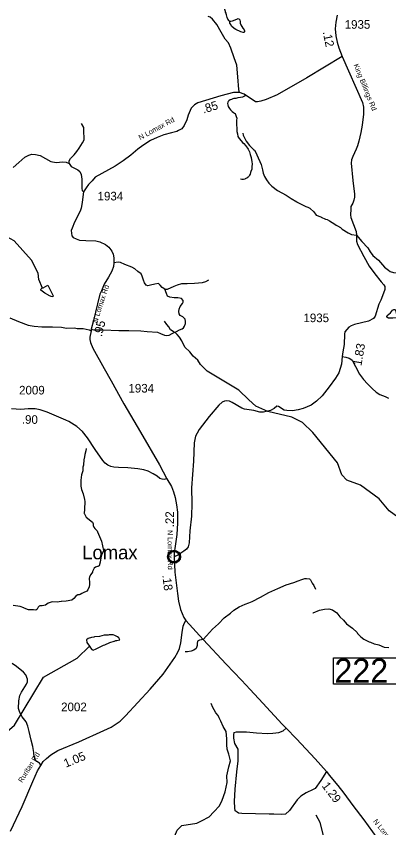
# Model space of a CAD drawing. Extents: x 1248089 to 1457196, y 820910 to 988753.
# Drawn here: x 1407965 to 1413372, y 928641 to 940427 of the extents above; entities that cross this region are included whole.
import ezdxf

# ---------------------------------------------------------------- set-up
doc = ezdxf.new("R2010")
doc.units = 0
for name, color, linetype in [('Exist Civil Demographics Community CELL', 7, 'Continuous'), ('Exist Civil Demographics Community Label', 7, 'Continuous'), ('Exist Hydrographic Creek Single Shore', 7, 'Continuous'), ('Exist Hydrographic Misc Water Feature', 7, 'Continuous'), ('Exist Road Non-System Type 51', 7, 'Continuous'), ('Exist Road Secondary Structure Standard Bridge Number Label', 7, 'Continuous'), ('Exist Road Secondary Type 41 Attributed', 7, 'Continuous'), ('Exist Road Secondary Type 51 Attributed', 7, 'Continuous'), ('Exist Road Secondary Type 51 Label', 7, 'Continuous'), ('Prop GRAU CAT1 Cell', 7, 'Continuous'), ('Prop Lane Lines', 7, 'Continuous')]:
    doc.layers.add(name, color=color, linetype=linetype)

msp = doc.modelspace()

# ---------------------------------------------------------------- linework, layer by layer
at = {"layer": 'Exist Civil Demographics Community CELL'}
msp.add_lwpolyline([(1410178, 932590), (1410179, 932596), (1410181, 932602), (1410184, 932610), (1410187, 932615), (1410190, 932621), (1410194, 932626), (1410198, 932631), (1410203, 932635), (1410208, 932640), (1410213, 932643), (1410218, 932646), (1410223, 932649), (1410229, 932651), (1410234, 932653), (1410239, 932654), (1410244, 932655), (1410248, 932655), (1410254, 932656), (1410259, 932656), (1410264, 932655), (1410269, 932655), (1410274, 932654), (1410279, 932652), (1410284, 932650), (1410291, 932647), (1410297, 932644), (1410302, 932640), (1410307, 932636), (1410311, 932633), (1410315, 932629), (1410319, 932624), (1410322, 932619), (1410325, 932614), (1410327, 932609), (1410329, 932604), (1410331, 932599), (1410332, 932595), (1410333, 932589), (1410334, 932584), (1410334, 932578), (1410334, 932572), (1410333, 932566), (1410333, 932561), (1410331, 932555), (1410329, 932549), (1410327, 932544), (1410324, 932538), (1410320, 932533), (1410317, 932528), (1410313, 932523), (1410307, 932518), (1410302, 932514), (1410297, 932511), (1410293, 932508), (1410286, 932505), (1410279, 932502), (1410273, 932501), (1410266, 932499), (1410262, 932499), (1410257, 932499), (1410252, 932499), (1410248, 932499), (1410242, 932500), (1410236, 932501), (1410231, 932502), (1410226, 932504), (1410222, 932506), (1410218, 932509), (1410211, 932513), (1410205, 932517), (1410201, 932521), (1410196, 932526), (1410193, 932530), (1410190, 932534), (1410186, 932541), (1410184, 932545), (1410182, 932549), (1410180, 932557), (1410178, 932564), (1410178, 932569), (1410177, 932576), (1410177, 932580), (1410178, 932587)], close=True, dxfattribs=at)
for radius in [94.3, 76.7]:
    msp.add_circle((1410256, 932578), radius, dxfattribs=at)
at = {"layer": 'Exist Hydrographic Creek Single Shore'}
for points in [[(1408346, 936480), (1408291, 936606), (1408284, 936698), (1408188, 936884), (1407935, 937165), (1407828, 937223), (1407588, 937287), (1407481, 937390), (1407415, 937398), (1407030, 937331), (1405756, 937025), (1405694, 936997)], [(1412589, 937406), (1412607, 937394), (1412629, 937384), (1412670, 937357), (1412694, 937337), (1412781, 937279), (1412833, 937259), (1412904, 937248), (1412981, 937157), (1413069, 937062), (1413104, 937005), (1413141, 936954), (1413222, 936883), (1413312, 936785), (1413369, 936738), (1413395, 936722), (1413439, 936707), (1413479, 936702), (1413507, 936694), (1413550, 936669), (1413648, 936581)], [(1409212, 924752), (1409187, 924779), (1409176, 925045), (1409111, 925138), (1409159, 925439), (1409047, 925648), (1408885, 925868), (1408846, 926027), (1408821, 926047), (1408857, 926609), (1408899, 926587), (1409425, 927000), (1409765, 927328), (1409920, 927565), (1410151, 928243), (1410301, 928607), (1410369, 928675), (1410586, 928710)]]:
    msp.add_lwpolyline(points, dxfattribs=at)
at = {"layer": 'Exist Hydrographic Misc Water Feature'}
for points in [[(1411064, 940349), (1411058, 940359), (1411038, 940384), (1411026, 940408), (1411019, 940448), (1411011, 940464), (1411011, 940472), (1411004, 940488), (1411004, 940496), (1410977, 940573), (1410978, 940578), (1410951, 940658), (1410924, 940722), (1410926, 940726), (1410916, 940795), (1410899, 940856), (1410884, 940923), (1410881, 940956), (1410871, 940975), (1410846, 941000)], [(1411064, 940349), (1411075, 940353), (1411082, 940357), (1411102, 940360), (1411166, 940383), (1411178, 940391), (1411188, 940393), (1411198, 940391), (1411210, 940374), (1411217, 940344), (1411217, 940328), (1411225, 940304), (1411254, 940256), (1411262, 940247), (1411277, 940215), (1411279, 940207), (1411277, 940199), (1411271, 940193), (1411259, 940191), (1411223, 940200), (1411151, 940233), (1411128, 940250), (1411090, 940285), (1411079, 940306), (1411068, 940328), (1411064, 940349)], [(1411254, 938728), (1411257, 938700), (1411281, 938651), (1411304, 938613), (1411351, 938548), (1411408, 938491), (1411422, 938484), (1411457, 938420), (1411456, 938415), (1411518, 938275), (1411541, 938198), (1411548, 938150), (1411571, 938101), (1411598, 938053), (1411631, 938002), (1411673, 937960), (1411756, 937898), (1411882, 937828), (1411957, 937778), (1412037, 937733), (1412045, 937725), (1412168, 937664), (1412199, 937654), (1412229, 937639), (1412231, 937633), (1412283, 937588), (1412317, 937540), (1412385, 937514), (1412389, 937510), (1412452, 937481), (1412480, 937473), (1412512, 937456), (1412589, 937406)], [(1408339, 936476), (1408358, 936484), (1408426, 936523), (1408431, 936514), (1408499, 936368), (1408495, 936352), (1408471, 936355), (1408439, 936372), (1408433, 936378), (1408380, 936407), (1408341, 936434), (1408323, 936451), (1408321, 936457), (1408328, 936467), (1408339, 936476)], [(1413483, 936097), (1413484, 936094), (1413484, 936086), (1413490, 936062), (1413488, 936054), (1413482, 936048), (1413431, 936043), (1413367, 936044), (1413346, 936058), (1413344, 936072), (1413348, 936080), (1413397, 936119), (1413427, 936159), (1413444, 936168), (1413452, 936170), (1413466, 936166), (1413471, 936158), (1413483, 936097)], [(1410735, 935270), (1410640, 935370), (1410601, 935430), (1410532, 935491), (1410483, 935552), (1410414, 935619), (1410370, 935712), (1410334, 935766), (1410301, 935803), (1410276, 935829), (1410244, 935846), (1410204, 935872), (1410179, 935915), (1410152, 935951), (1410115, 935998)], [(1411343, 934856), (1411197, 934995), (1410735, 935270)], [(1414800, 931512), (1414732, 931558), (1414666, 931609), (1414563, 931903), (1414496, 932269), (1414439, 932372), (1414121, 932736), (1413923, 932858), (1413760, 933019), (1413578, 933098), (1413380, 933243), (1413234, 933420), (1412963, 933616), (1412764, 933689), (1412690, 933766), (1412627, 933941), (1412269, 934382), (1412121, 934526), (1411965, 934605), (1411616, 934687), (1411442, 934763), (1411343, 934856)], [(1408982, 934148), (1408977, 934116), (1408960, 934060), (1408950, 933997), (1408946, 933989), (1408940, 933909), (1408931, 933877), (1408931, 933826), (1408912, 933766), (1408903, 933690), (1408905, 933602), (1408915, 933553), (1408938, 933489), (1408956, 933408), (1408959, 933380), (1408957, 933268), (1408951, 933204), (1408957, 933200), (1408982, 933152), (1409070, 933078), (1409083, 933053), (1409083, 933031), (1409090, 933009), (1409104, 932989), (1409139, 932952), (1409147, 932940), (1409205, 932802), (1409234, 932669), (1409230, 932665), (1409204, 932602), (1409191, 932562), (1409182, 932499), (1409167, 932447), (1409152, 932435), (1409144, 932435), (1409116, 932424), (1409098, 932409), (1409071, 932361), (1409070, 932354), (1409047, 932319), (1409031, 932286), (1409023, 932259), (1409031, 932205), (1409030, 932176), (1409023, 932141), (1409006, 932099), (1408992, 932079), (1408935, 932053), (1408919, 932041), (1408895, 932030), (1408878, 932024), (1408856, 932025), (1408848, 932021), (1408832, 932007), (1408803, 931970), (1408773, 931949), (1408692, 931931), (1408620, 931925), (1408616, 931927), (1408560, 931918), (1408488, 931924), (1408431, 931901), (1408391, 931874), (1408343, 931863), (1408307, 931864), (1408296, 931861), (1408282, 931845), (1408271, 931817), (1408265, 931809), (1408249, 931802), (1408217, 931805), (1408141, 931804), (1408082, 931830), (1408077, 931834), (1408022, 931855), (1407923, 931870)], [(1412269, 931765), (1412277, 931765), (1412366, 931800), (1412438, 931814), (1412502, 931819), (1412556, 931806), (1412617, 931763), (1412664, 931706), (1412716, 931654), (1412759, 931604), (1412848, 931539), (1412912, 931476), (1412920, 931463), (1412967, 931413), (1413011, 931380), (1413070, 931349), (1413090, 931340), (1413106, 931338), (1413162, 931313), (1413167, 931314), (1413229, 931296), (1413305, 931266), (1413373, 931259)], [(1409029, 931279), (1409044, 931256), (1409065, 931229), (1409083, 931219), (1409127, 931238), (1409233, 931293), (1409249, 931297), (1409322, 931331), (1409386, 931353), (1409394, 931353), (1409411, 931361), (1409427, 931360), (1409467, 931371), (1409453, 931398), (1409434, 931414), (1409396, 931435), (1409372, 931442), (1409316, 931443), (1409300, 931439), (1409244, 931437), (1409172, 931419), (1409100, 931412), (1409092, 931409), (1409059, 931406), (1409011, 931391), (1408984, 931372), (1408988, 931331), (1409029, 931279)], [(1402106, 927101), (1402176, 926893), (1402274, 926789), (1402852, 926502), (1403261, 926520), (1403731, 926678), (1404043, 926846), (1404399, 927105), (1404518, 927243), (1404554, 927344), (1404690, 927450), (1405354, 927709), (1405718, 927978), (1406101, 928354), (1406180, 928526), (1406283, 928675), (1406521, 928904), (1407013, 929327), (1407939, 930132), (1408362, 930826), (1408852, 931106), (1409029, 931279)], [(1410586, 928710), (1410653, 928744), (1410765, 928801), (1410831, 928871), (1410916, 928961), (1410955, 929042), (1411000, 929161), (1411025, 929298), (1411020, 929394), (1411052, 929528), (1411073, 929615), (1411052, 929712), (1411028, 929781), (1411022, 929844), (1411024, 929932), (1411012, 930040), (1410970, 930110), (1410933, 930189), (1410912, 930236), (1410897, 930270), (1410860, 930308), (1410838, 930356), (1410819, 930389), (1410796, 930448)], [(1410484, 922832), (1410741, 923162), (1411226, 923919), (1411349, 923977), (1412114, 924329), (1412259, 924468), (1412519, 924988), (1412576, 925328), (1412601, 926188), (1412772, 926440), (1412860, 926639), (1412833, 927000), (1412809, 927024), (1412748, 927317), (1412661, 927552), (1412615, 927786), (1412375, 928717), (1412319, 928826)]]:
    msp.add_lwpolyline(points, dxfattribs=at)
at = {"layer": 'Exist Road Non-System Type 51'}
for points in [[(1411205, 939321), (1411196, 939364), (1411184, 939547), (1411165, 939715), (1411129, 939824), (1411078, 939965), (1411047, 940040), (1410999, 940095), (1410940, 940195), (1410877, 940306), (1410815, 940382), (1410780, 940413), (1410749, 940425)], [(1411304, 939279), (1411277, 939268), (1411251, 939254), (1411219, 939249), (1411183, 939240), (1411153, 939234), (1411124, 939233), (1411108, 939225), (1411088, 939219), (1411072, 939212), (1411052, 939198), (1411040, 939188), (1411035, 939180), (1411033, 939162), (1411035, 939140), (1411040, 939116), (1411059, 939088), (1411077, 939067), (1411101, 939045), (1411118, 939029), (1411132, 939019), (1411142, 939012), (1411150, 938998), (1411159, 938970), (1411165, 938948), (1411164, 938916), (1411160, 938886), (1411161, 938844), (1411166, 938804), (1411169, 938752), (1411175, 938717), (1411184, 938679), (1411201, 938653), (1411229, 938616), (1411250, 938594), (1411268, 938579), (1411295, 938551), (1411321, 938512), (1411334, 938496), (1411353, 938458), (1411363, 938421), (1411376, 938375), (1411385, 938313), (1411388, 938285), (1411387, 938241), (1411385, 938205), (1411372, 938171), (1411368, 938159), (1411359, 938135), (1411351, 938117), (1411343, 938100), (1411332, 938090), (1411318, 938080), (1411310, 938076), (1411300, 938072), (1411290, 938065), (1411284, 938063), (1411266, 938057), (1411254, 938057), (1411242, 938056), (1411220, 938060)], [(1408732, 938288), (1408735, 938325), (1408752, 938360), (1408806, 938413), (1408846, 938463), (1408880, 938510), (1408926, 938586), (1408951, 938630), (1408952, 938672), (1408948, 938740), (1408948, 938810), (1408912, 938867)], [(1409055, 935880), (1409094, 935874), (1409229, 935871), (1409455, 935865), (1409600, 935865), (1409773, 935856), (1409865, 935847), (1410018, 935838), (1410058, 935821), (1410115, 935794), (1410144, 935790), (1410185, 935797), (1410231, 935818), (1410293, 935849), (1410337, 935871), (1410376, 935887), (1410393, 935904), (1410409, 935928), (1410420, 935965), (1410420, 935994), (1410415, 936026), (1410382, 936062), (1410347, 936083), (1410332, 936107), (1410325, 936138), (1410328, 936171), (1410345, 936212), (1410380, 936255), (1410387, 936275), (1410387, 936299), (1410363, 936330), (1410313, 936336), (1410260, 936339), (1410197, 936349), (1410162, 936360), (1410148, 936400), (1410122, 936461), (1410085, 936487), (1410056, 936520), (1410030, 936544), (1409975, 936536), (1409914, 936522), (1409874, 936514), (1409853, 936520), (1409829, 936553), (1409813, 936595), (1409794, 936651), (1409778, 936684), (1409732, 936721), (1409688, 936757), (1409642, 936783), (1409541, 936820), (1409478, 936849), (1409447, 936855), (1409383, 936844)], [(1410122, 936461), (1410162, 936463), (1410260, 936509), (1410308, 936525), (1410370, 936547), (1410448, 936544), (1410554, 936549), (1410613, 936553), (1410669, 936558), (1410715, 936575), (1410762, 936597)], [(1407873, 936046), (1407996, 935995), (1408138, 935939), (1408225, 935927), (1408337, 935917), (1408490, 935917), (1408623, 935912), (1408696, 935899), (1408810, 935901), (1408851, 935892), (1408939, 935890), (1409024, 935871), (1409051, 935859)], [(1412697, 935484), (1412749, 935477), (1412799, 935463), (1412823, 935445), (1412840, 935432), (1412888, 935338), (1412946, 935231), (1413006, 935152), (1413063, 935087), (1413133, 935023), (1413191, 934965), (1413244, 934933), (1413322, 934905), (1413368, 934882)], [(1410680, 931377), (1410727, 931431), (1410814, 931524), (1410900, 931602), (1410985, 931688), (1411074, 931759), (1411125, 931803), (1411201, 931848), (1411287, 931887), (1411341, 931906), (1411391, 931929), (1411509, 931989), (1411634, 932057), (1411763, 932118), (1411883, 932167), (1411996, 932203), (1412058, 932225), (1412112, 932249), (1412155, 932259), (1412180, 932259), (1412220, 932255), (1412238, 932241), (1412260, 932194), (1412283, 932158), (1412307, 932108)], [(1410680, 931377), (1410654, 931372), (1410624, 931366), (1410598, 931352), (1410591, 931316), (1410591, 931289), (1410576, 931243), (1410542, 931219), (1410505, 931207), (1410450, 931195), (1410416, 931197)], [(1408324, 929544), (1408301, 929580), (1408263, 929605), (1408241, 929632), (1408226, 929669), (1408221, 929736), (1408207, 929822), (1408182, 929912), (1408152, 930040), (1408132, 930115), (1408108, 930179), (1408053, 930251), (1408016, 930313), (1407996, 930375), (1408001, 930486), (1408019, 930563), (1408041, 930612), (1408113, 930729), (1408130, 930762), (1408130, 930799), (1408105, 930863), (1408071, 930903), (1407967, 930982), (1407905, 931027)], [(1412468, 929457), (1412387, 929329), (1412306, 929213), (1412273, 929196), (1412176, 929149), (1412095, 929099), (1412045, 929046), (1411933, 928894), (1411876, 928837), (1411815, 928835), (1411705, 928840), (1411637, 928840), (1411242, 928847), (1411190, 928854), (1411171, 928868), (1411145, 928885), (1411138, 928932), (1411135, 929025), (1411145, 929201), (1411169, 929455), (1411185, 929614), (1411186, 929782), (1411138, 929863), (1411126, 929941), (1411126, 929993), (1411129, 930024), (1411164, 930034), (1411309, 930034), (1411452, 930022), (1411611, 930010), (1411692, 930017), (1411777, 930027), (1411841, 930048), (1411884, 930086)]]:
    msp.add_lwpolyline(points, dxfattribs=at)
at = {"layer": 'Exist Road Secondary Structure Standard Bridge Number Label'}
msp.add_lwpolyline([(1412570, 931111), (1413499, 931111), (1413499, 930727), (1412570, 930727)], close=True, dxfattribs=at)
at = {"layer": 'Exist Road Secondary Type 41 Attributed'}
for points in [[(1407919, 938228), (1408001, 938305), (1408088, 938378), (1408149, 938411), (1408192, 938423), (1408247, 938421), (1408314, 938405), (1408392, 938362), (1408467, 938319), (1408543, 938303), (1408642, 938311), (1408691, 938307), (1408732, 938288), (1408765, 938246), (1408810, 938219), (1408859, 938195), (1408889, 938172), (1408910, 938127), (1408916, 938062), (1408916, 937925), (1408921, 937897), (1408942, 937875)], [(1407883, 928594), (1408052, 928948), (1408205, 929312), (1408276, 929466), (1408324, 929544), (1408354, 929604), (1408404, 929646), (1408469, 929698), (1408569, 929761), (1408875, 929888), (1409237, 930054), (1409345, 930104), (1409414, 930150), (1409475, 930191), (1409553, 930269), (1409907, 930656), (1410096, 930872), (1410265, 931113), (1410310, 931189), (1410336, 931247), (1410352, 931325), (1410373, 931479), (1410388, 931568), (1410406, 931616), (1410427, 931653)]]:
    msp.add_lwpolyline(points, dxfattribs=at)
at = {"layer": 'Exist Road Secondary Type 51 Attributed'}
for points in [[(1412625, 940443), (1412603, 940343), (1412593, 940243), (1412602, 940143), (1412622, 940048), (1412647, 939970), (1412698, 939843)], [(1412698, 939843), (1412184, 939532), (1411754, 939287), (1411594, 939218), (1411516, 939192), (1411469, 939184), (1411436, 939186), (1411274, 939293), (1411205, 939321), (1411120, 939320), (1410933, 939273), (1410599, 939169), (1410551, 939141), (1410502, 939094), (1410463, 938992), (1410441, 938924), (1410401, 938841), (1410367, 938794), (1410321, 938767), (1410294, 938751), (1410221, 938735), (1410108, 938704), (1410010, 938666), (1409914, 938621), (1409803, 938552), (1409729, 938495), (1409628, 938407), (1409519, 938328), (1409399, 938250), (1409208, 938144), (1409113, 938088), (1409066, 938038), (1409014, 937982), (1408979, 937934), (1408942, 937875)], [(1412698, 939843), (1412991, 939174), (1413006, 939104), (1413004, 939004), (1412985, 938846), (1412965, 938739), (1412936, 938614), (1412920, 938543), (1412901, 938497), (1412851, 938389), (1412833, 938340), (1412825, 938295), (1412852, 938040), (1412874, 937844), (1412873, 937801), (1412867, 937757), (1412849, 937714), (1412823, 937662), (1412820, 937624), (1412818, 937545), (1412823, 937506), (1412901, 937302), (1412904, 937248)], [(1408942, 937875), (1408930, 937806), (1408921, 937722), (1408910, 937641), (1408892, 937594), (1408810, 937438), (1408775, 937350), (1408764, 937313), (1408766, 937277), (1408771, 937240), (1408791, 937215), (1408835, 937192), (1408882, 937175), (1408977, 937171), (1409120, 937165), (1409177, 937152), (1409263, 937114), (1409311, 937073), (1409353, 937016), (1409372, 936972), (1409382, 936919), (1409384, 936865), (1409383, 936844), (1409377, 936792), (1409353, 936726), (1409303, 936639), (1409242, 936534), (1409203, 936441), (1409181, 936391), (1409147, 936250), (1409087, 936009), (1409055, 935880), (1409051, 935859), (1409034, 935766), (1409034, 935732), (1409042, 935689), (1409076, 935605), (1409243, 935311), (1409345, 935134), (1409528, 934800), (1409769, 934385), (1410045, 933912), (1410153, 933710)], [(1412904, 937248), (1412902, 937159), (1412918, 937111), (1413010, 936939), (1413090, 936796), (1413171, 936685), (1413261, 936568), (1413303, 936528), (1413313, 936501), (1413313, 936459), (1413296, 936404), (1413256, 936302), (1413229, 936246), (1413174, 936069), (1413151, 936037), (1413076, 935998), (1412875, 935951), (1412826, 935933), (1412791, 935911), (1412737, 935845), (1412728, 935812), (1412724, 935660), (1412706, 935554), (1412697, 935484), (1412686, 935374), (1412648, 935250), (1412601, 935169), (1412509, 935046), (1412404, 934916), (1412322, 934837), (1412244, 934778), (1412129, 934732), (1412057, 934709), (1411973, 934698), (1411892, 934699), (1411855, 934708), (1411771, 934758), (1411750, 934764), (1411710, 934731), (1411655, 934702), (1411555, 934675), (1411502, 934679), (1411416, 934700), (1411280, 934722), (1411240, 934734), (1411101, 934817), (1411060, 934836), (1411023, 934840), (1410988, 934835), (1410954, 934821), (1410905, 934780), (1410766, 934613), (1410622, 934425), (1410590, 934373), (1410568, 934330), (1410549, 934233), (1410536, 933963), (1410511, 933576), (1410513, 933351), (1410507, 933167), (1410485, 932955), (1410474, 932779), (1410462, 932721), (1410439, 932688), (1410400, 932657), (1410312, 932602), (1410256, 932577)], [(1410153, 933710), (1410114, 933699), (1410084, 933703), (1410052, 933715), (1410012, 933746), (1409953, 933783), (1409881, 933818), (1409818, 933841), (1409729, 933856), (1409584, 933869), (1409449, 933871), (1409381, 933878), (1409339, 933888), (1409294, 933907), (1409254, 933938), (1409220, 933977), (1409109, 934134), (1408999, 934303), (1408926, 934396), (1408844, 934467), (1408727, 934540), (1408683, 934562), (1408412, 934678), (1408314, 934709), (1408239, 934724), (1408138, 934725), (1408034, 934718), (1407898, 934724)], [(1410153, 933710), (1410218, 933598), (1410249, 933520), (1410271, 933440), (1410291, 933333), (1410305, 933226), (1410305, 933065), (1410296, 932898), (1410269, 932697), (1410258, 932640), (1410256, 932577)], [(1410256, 932577), (1410265, 932355), (1410305, 932043), (1410320, 931931), (1410351, 931811), (1410398, 931693), (1410427, 931653)], [(1410427, 931653), (1410680, 931377), (1411010, 931019), (1411235, 930785), (1411360, 930650), (1411544, 930452), (1411827, 930144), (1411884, 930086), (1412035, 929931), (1412302, 929640), (1412468, 929457), (1412509, 929403), (1412634, 929257), (1412722, 929142), (1412853, 928966), (1413011, 928756), (1413198, 928497)]]:
    msp.add_lwpolyline(points, dxfattribs=at)

# ---------------------------------------------------------------- texts
at = {"layer": 'Exist Civil Demographics Community Label'}
msp.add_text('Lomax', height=200, dxfattribs=at).set_placement((1408923, 932540))
at = {"layer": 'Exist Road Secondary Structure Standard Bridge Number Label'}
msp.add_text('222', height=350, dxfattribs=at).set_placement((1412583, 930747))
at = {"layer": 'Exist Road Secondary Type 51 Label'}
for s, rotation, p in [('King Billings Rd', 292.2794, (1412859, 939718)), ('N Lomax Rd', 28.6945, (1409766, 938626)), ('N Lomax Rd', 72.0444, (1409138, 935965)), ('N Lomax Rd', 270.3253, (1410163, 932965)), ('Ruritan Rd', 57.8668, (1408051, 929290)), ('N Lomax Rd', 308.1563, (1413141, 928732))]:
    msp.add_text(s, height=75, rotation=rotation, dxfattribs=at).set_placement(p)
at = {"layer": 'Prop GRAU CAT1 Cell'}
for s, rotation, p in [('.12', 281.7296, (1412413, 940198)), ('.85', 17.2685, (1410684, 939013)), ('.95', 76.0493, (1409207, 935766)), ('1.83', 80.1135, (1412975, 935344)), ('.90', 359.3968, (1408046, 934509)), ('.22', 90, (1410255, 933005)), ('.18', 277.321, (1410085, 932308)), ('1.05', 22.5201, (1408685, 929512)), ('1.29', 307.3123, (1412394, 929248))]:
    msp.add_text(s, height=125, rotation=rotation, dxfattribs=at).set_placement(p)
at = {"layer": 'Prop Lane Lines'}
for s, p in [('1935', (1412733, 940245)), ('1934', (1409146, 937752)), ('1935', (1412134, 935984)), ('2009', (1408007, 934934)), ('1934', (1409594, 934962)), ('2002', (1408617, 930334))]:
    msp.add_text(s, height=125, dxfattribs=at).set_placement(p)

doc.saveas('drawing.dxf')
